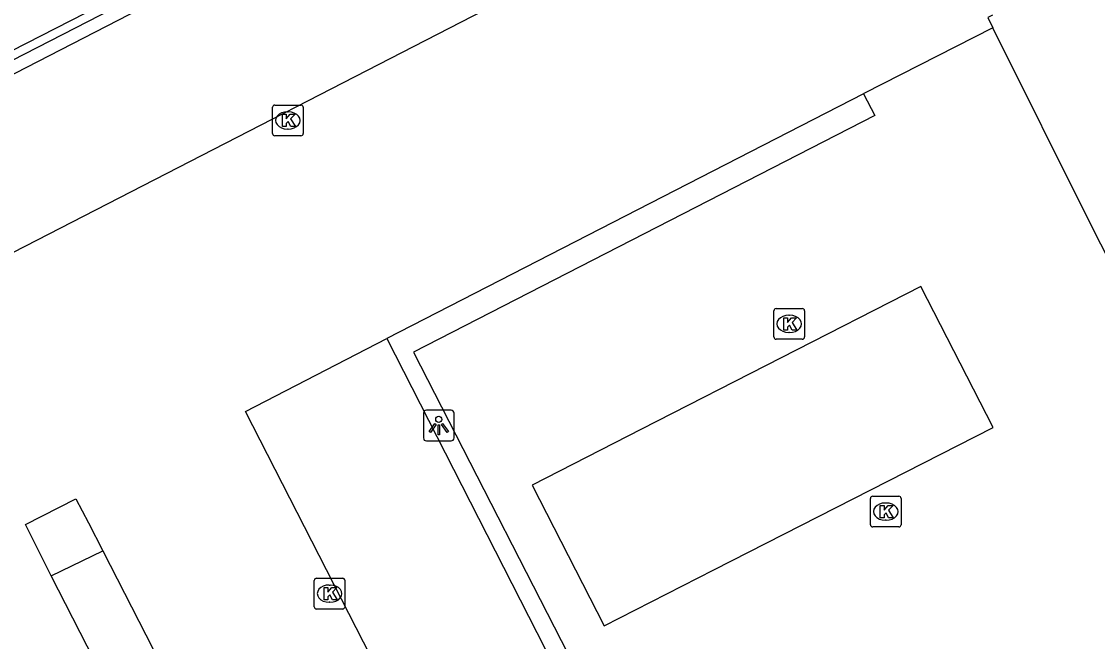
# Model space of a CAD drawing. Extents: x 158461 to 159795, y 387220 to 388672.
# Drawn here: x 159114.7 to 159149.73, y 387613.76 to 387633.93 of the extents above; entities that cross this region are included whole.
import ezdxf

# ---------------------------------------------------------------- set-up
doc = ezdxf.new("R2010")
doc.units = 0
for name, color, linetype in [('IMGEO_Haag', 7, 'Continuous'), ('IMGEO_Hek', 7, 'Continuous'), ('IMGEO_Kolk', 7, 'Continuous'), ('IMGEO_Lichtpunt', 7, 'Continuous'), ('IMGEO_Pand', 7, 'Continuous'), ('IMGEO_Parkeervlak_open', 7, 'Continuous'), ('IMGEO_Rijbaan_lokaal_open', 7, 'Continuous'), ('IMGEO_Voetpad_open', 7, 'Continuous')]:
    doc.layers.add(name, color=color, linetype=linetype)

msp = doc.modelspace()

# ---------------------------------------------------------------- linework, layer by layer
at = {"layer": 'IMGEO_Haag'}
msp.add_lwpolyline([(159142.584, 387641.457), (159143.172, 387641.761), (159140.828, 387646.499), (159099.912, 387625.587), (159100.189, 387625.01), (159101.683, 387625.72)], dxfattribs=at)
at = {"layer": 'IMGEO_Hek'}
msp.add_lwpolyline([(159099.998, 387625.284), (159140.706, 387646.173), (159142.981, 387641.626)], dxfattribs=at)
at = {"layer": 'IMGEO_Kolk'}
for p, q in [((159122.869, 387630.286), (159122.869, 387631.138)), ((159122.944, 387631.212), (159123.796, 387631.212)), ((159123.357, 387630.992), (159123.382, 387630.992)), ((159123.87, 387631.138), (159123.87, 387630.286)), ((159123.38, 387630.432), (159123.355, 387630.432)), ((159123.796, 387630.212), (159122.944, 387630.212)), ((159139.192, 387623.664), (159139.192, 387624.516)), ((159139.267, 387624.59), (159140.119, 387624.59)), ((159139.68, 387624.37), (159139.705, 387624.37)), ((159140.193, 387624.516), (159140.193, 387623.664)), ((159139.703, 387623.81), (159139.678, 387623.81)), ((159140.119, 387623.59), (159139.267, 387623.59)), ((159142.336, 387617.556), (159142.336, 387618.408)), ((159142.411, 387618.482), (159143.263, 387618.482)), ((159143.337, 387618.408), (159143.337, 387617.556)), ((159142.824, 387618.262), (159142.849, 387618.262)), ((159142.847, 387617.702), (159142.822, 387617.702)), ((159143.263, 387617.482), (159142.411, 387617.482)), ((159124.229, 387614.886), (159124.229, 387615.738)), ((159124.304, 387615.812), (159125.156, 387615.812)), ((159124.717, 387615.592), (159124.742, 387615.592)), ((159125.23, 387615.738), (159125.23, 387614.886)), ((159124.74, 387615.032), (159124.715, 387615.032)), ((159125.156, 387614.812), (159124.304, 387614.812))]:
    msp.add_line(p, q, dxfattribs=at)
for points in [[(159122.869, 387630.286), (159122.869, 387631.138)], [(159122.944, 387631.212), (159123.796, 387631.212)], [(159123.87, 387631.138), (159123.87, 387630.286)], [(159123.19, 387630.912), (159123.313, 387630.912), (159123.313, 387630.761), (159123.443, 387630.912), (159123.607, 387630.912), (159123.461, 387630.761), (159123.614, 387630.512), (159123.462, 387630.512), (159123.377, 387630.676), (159123.313, 387630.609), (159123.313, 387630.512), (159123.19, 387630.512), (159123.19, 387630.912)], [(159123.796, 387630.212), (159122.944, 387630.212)], [(159139.192, 387623.664), (159139.192, 387624.516)], [(159139.267, 387624.59), (159140.119, 387624.59)], [(159140.193, 387624.516), (159140.193, 387623.664)], [(159139.513, 387624.29), (159139.636, 387624.29), (159139.636, 387624.139), (159139.766, 387624.29), (159139.93, 387624.29), (159139.784, 387624.139), (159139.937, 387623.89), (159139.785, 387623.89), (159139.7, 387624.054), (159139.636, 387623.987), (159139.636, 387623.89), (159139.513, 387623.89), (159139.513, 387624.29)], [(159140.119, 387623.59), (159139.267, 387623.59)], [(159142.336, 387617.556), (159142.336, 387618.408)], [(159142.411, 387618.482), (159143.263, 387618.482)], [(159143.337, 387618.408), (159143.337, 387617.556)], [(159142.657, 387618.182), (159142.78, 387618.182), (159142.78, 387618.031), (159142.91, 387618.182), (159143.074, 387618.182), (159142.928, 387618.031), (159143.081, 387617.782), (159142.929, 387617.782), (159142.844, 387617.946), (159142.78, 387617.879), (159142.78, 387617.782), (159142.657, 387617.782), (159142.657, 387618.182)], [(159143.263, 387617.482), (159142.411, 387617.482)], [(159124.229, 387614.886), (159124.229, 387615.738)], [(159124.304, 387615.812), (159125.156, 387615.812)], [(159125.23, 387615.738), (159125.23, 387614.886)], [(159124.55, 387615.512), (159124.673, 387615.512), (159124.673, 387615.361), (159124.803, 387615.512), (159124.967, 387615.512), (159124.821, 387615.361), (159124.974, 387615.112), (159124.822, 387615.112), (159124.737, 387615.276), (159124.673, 387615.209), (159124.673, 387615.112), (159124.55, 387615.112), (159124.55, 387615.512)], [(159125.156, 387614.812), (159124.304, 387614.812)]]:
    msp.add_lwpolyline(points, dxfattribs=at)
for centre, start, end in [((159122.946, 387631.136), 91.552, 178.448), ((159122.946, 387631.136), 91.552, 178.448), ((159123.794, 387631.136), 1.552, 88.448), ((159123.794, 387631.136), 1.552, 88.448), ((159122.946, 387630.288), 181.552, 268.448), ((159122.946, 387630.288), 181.552, 268.448), ((159123.794, 387630.288), 271.552, 358.448), ((159123.794, 387630.288), 271.552, 358.448), ((159139.269, 387624.514), 91.552, 178.448), ((159139.269, 387624.514), 91.552, 178.448), ((159140.117, 387624.514), 1.552, 88.448), ((159140.117, 387624.514), 1.552, 88.448), ((159139.269, 387623.666), 181.552, 268.448), ((159139.269, 387623.666), 181.552, 268.448), ((159140.117, 387623.666), 271.552, 358.448), ((159140.117, 387623.666), 271.552, 358.448), ((159142.413, 387618.406), 91.552, 178.448), ((159142.413, 387618.406), 91.552, 178.448), ((159143.261, 387618.406), 1.552, 88.448), ((159143.261, 387618.406), 1.552, 88.448), ((159142.413, 387617.558), 181.552, 268.448), ((159142.413, 387617.558), 181.552, 268.448), ((159143.261, 387617.558), 271.552, 358.448), ((159143.261, 387617.558), 271.552, 358.448), ((159124.306, 387615.736), 91.552, 178.448), ((159124.306, 387615.736), 91.552, 178.448), ((159125.154, 387615.736), 1.552, 88.448), ((159125.154, 387615.736), 1.552, 88.448), ((159124.306, 387614.888), 181.552, 268.448), ((159124.306, 387614.888), 181.552, 268.448), ((159125.154, 387614.888), 271.552, 358.448), ((159125.154, 387614.888), 271.552, 358.448)]:
    msp.add_arc(centre, 0.0765, start, end, dxfattribs=at)
for centre, major_axis, ratio, start_param, end_param in [((159123.356, 387630.712), (-0.387, 0.002), 0.722429, 4.712389, 7.853982), ((159123.381, 387630.712), (-0.39, 0.002), 0.717154, 1.570796, 4.712389), ((159139.679, 387624.09), (-0.387, 0.002), 0.722429, 4.712389, 7.853982), ((159139.704, 387624.09), (-0.39, 0.002), 0.717154, 1.570796, 4.712389), ((159142.823, 387617.982), (-0.387, 0.002), 0.722429, 4.712389, 7.853982), ((159142.848, 387617.982), (-0.39, 0.002), 0.717154, 1.570796, 4.712389), ((159124.716, 387615.312), (-0.387, 0.002), 0.722429, 4.712389, 7.853982), ((159124.741, 387615.312), (-0.39, 0.002), 0.717154, 1.570796, 4.712389)]:
    msp.add_ellipse(centre, major_axis=major_axis, ratio=ratio, start_param=start_param, end_param=end_param, dxfattribs=at)
at = {"layer": 'IMGEO_Lichtpunt'}
for p, q in [((159127.785, 387621.185), (159127.785, 387620.378)), ((159127.785, 387621.185), (159127.785, 387620.378)), ((159128.687, 387621.28), (159127.879, 387621.28)), ((159128.687, 387621.28), (159127.879, 387621.28)), ((159128.781, 387620.378), (159128.781, 387621.185)), ((159128.781, 387620.378), (159128.781, 387621.185)), ((159127.879, 387620.284), (159128.687, 387620.284)), ((159127.879, 387620.284), (159128.687, 387620.284))]:
    msp.add_line(p, q, dxfattribs=at)
for points in [[(159128.159, 387620.849), (159128.198, 387620.821), (159128.01, 387620.559), (159127.972, 387620.586), (159128.159, 387620.849)], [(159128.371, 387620.821), (159128.409, 387620.848), (159128.596, 387620.586), (159128.557, 387620.558), (159128.371, 387620.821)], [(159128.261, 387620.801), (159128.308, 387620.801), (159128.308, 387620.479), (159128.261, 387620.479), (159128.261, 387620.801)]]:
    msp.add_lwpolyline(points, dxfattribs=at)
msp.add_circle((159128.284, 387620.983), 0.0994, dxfattribs=at)
for centre, start, end in [((159127.879, 387621.185), 90, 180), ((159127.879, 387621.185), 90, 180), ((159128.687, 387621.185), 0, 90), ((159128.687, 387621.185), 0, 90), ((159127.879, 387620.378), 180, 270), ((159127.879, 387620.378), 180, 270), ((159128.687, 387620.378), 270, 0), ((159128.687, 387620.378), 270, 360)]:
    msp.add_arc(centre, 0.0946, start, end, dxfattribs=at)
at = {"layer": 'IMGEO_Pand'}
for points in [[(159146.311, 387634.134), (159146.16, 387634.056), (159146.325, 387633.726)], [(159147.23, 387589.258), (159164.416, 387598.056), (159149.527, 387627.308), (159146.325, 387633.726)], [(159143.981, 387625.31), (159134.889, 387620.662), (159131.323, 387618.839), (159133.664, 387614.262), (159137.234, 387616.082), (159146.336, 387620.723), (159143.981, 387625.31)]]:
    msp.add_lwpolyline(points, dxfattribs=at)
at = {"layer": 'IMGEO_Parkeervlak_open'}
for points in [[(159101.683, 387625.72), (159108.174, 387629.002), (159140.489, 387645.633), (159142.584, 387641.457)], [(159126.59, 387623.616), (159141.793, 387593.832), (159144.682, 387588.181), (159144.77, 387587.999), (159144.862, 387587.807), (159144.873, 387587.786), (159153.335, 387571.309), (159163.369, 387551.772), (159158.25, 387550.399)], [(159115.667, 387615.895), (159117.349, 387616.707)]]:
    msp.add_lwpolyline(points, dxfattribs=at)
at = {"layer": 'IMGEO_Rijbaan_lokaal_open'}
for points in [[(159142.813, 387641.013), (159104.047, 387621.087)], [(159146.325, 387633.726), (159142.127, 387631.588), (159142.115, 387631.582)], [(159142.115, 387631.582), (159126.59, 387623.616)], [(159158.25, 387550.399), (159121.986, 387621.244), (159126.59, 387623.616)], [(159115.667, 387615.895), (159114.824, 387617.565), (159116.462, 387618.398), (159116.874, 387617.613), (159117.349, 387616.707)], [(159117.349, 387616.707), (159147.933, 387556.994)], [(159146.252, 387556.145), (159115.667, 387615.895)]]:
    msp.add_lwpolyline(points, dxfattribs=at)
at = {"layer": 'IMGEO_Voetpad_open'}
msp.add_lwpolyline([(159142.115, 387631.582), (159142.476, 387630.877), (159127.461, 387623.17), (159145.335, 387588.289)], dxfattribs=at)

doc.saveas('drawing.dxf')
